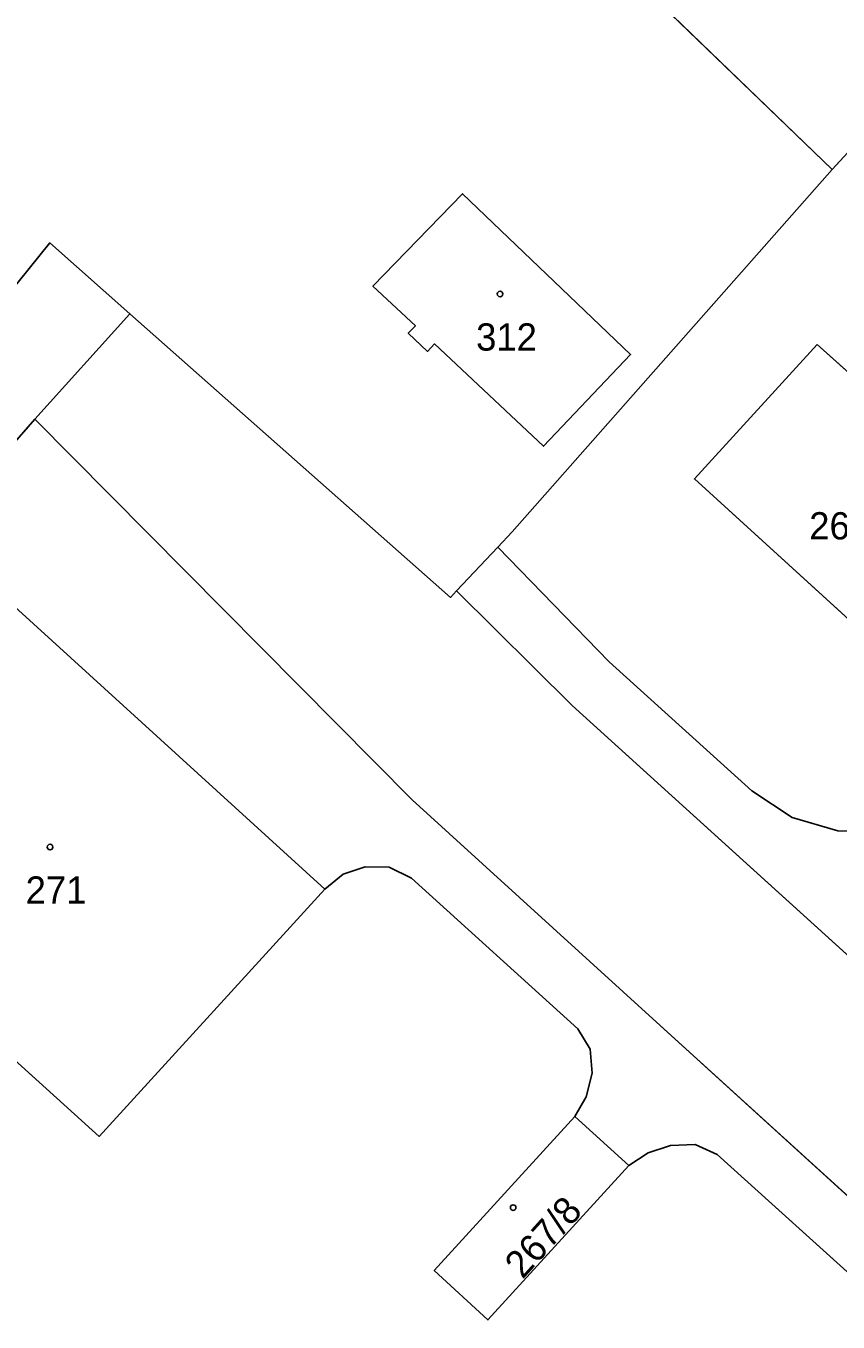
# Model space of a CAD drawing. Extents: x -689422 to -685210, y -987725 to -982160.
# Drawn here: x -685712.3 to -685661.7, y -986641.1 to -986560.3 of the extents above; entities that cross this region are included whole.
import ezdxf

# ---------------------------------------------------------------- set-up
doc = ezdxf.new("R2010")
doc.units = 0
for name, color, linetype in [('KN_Budovy', 7, 'Continuous'), ('KN_Hranice_parcel', 7, 'Continuous'), ('KN_Parcelni cisla', 7, 'Continuous'), ('KN_Polygon parcely', 7, 'Continuous'), ('KN_POZEMKY_OSTATNI PLOCHA', 7, 'Continuous'), ('KN_POZEMKY_ZASTAVENA PLOCHA', 7, 'Continuous'), ('KN_VYUZITI_17_ostatni plocha_ostatni komunikace', 7, 'Continuous'), ('KN_VYUZITI_23_ostatni plocha_manipulacni plocha', 7, 'Continuous'), ('KN_VYUZITI_26_ostatni plocha_jina plocha', 7, 'Continuous'), ('KN_Značky budov', 7, 'Continuous')]:
    doc.layers.add(name, color=color, linetype=linetype)

msp = doc.modelspace()

# ---------------------------------------------------------------- linework, layer by layer
at = {"layer": 'KN_Budovy'}
for points in [[(-685688.48, -986579.46), (-685687.29, -986580.59), (-685686.85, -986580.12), (-685680.05, -986586.51), (-685674.61, -986580.79), (-685685.1, -986570.76), (-685690.69, -986576.52), (-685688.04, -986579)], [(-685727.16, -986612.02), (-685707.77, -986629.56), (-685693.69, -986614.14), (-685713.02, -986596.53)], [(-685678.09, -986628.32), (-685686.86, -986637.92), (-685683.51, -986641.01), (-685674.72, -986631.37)]]:
    msp.add_lwpolyline(points, close=True, dxfattribs=at)
at = {"layer": 'KN_Hranice_parcel'}
for p, q in [((-685662.04, -986569.25), (-685655.06, -986561.66)), ((-685711.78, -986584.82), (-685705.85, -986578.24)), ((-685711.78, -986584.82), (-685717.74, -986591.63)), ((-685682.9, -986592.81), (-685685.47, -986595.53)), ((-685678.09, -986628.32), (-685674.72, -986631.37))]:
    msp.add_line(p, q, dxfattribs=at)
for points in [[(-685692.86, -986537.28), (-685693.61, -986538.78), (-685662.04, -986569.25)], [(-685662.04, -986569.25), (-685682, -986591.85), (-685682.9, -986592.81)], [(-685685.1, -986570.76), (-685690.69, -986576.52), (-685688.04, -986579), (-685688.48, -986579.46), (-685687.29, -986580.59), (-685686.85, -986580.12), (-685680.05, -986586.51), (-685674.61, -986580.79), (-685685.1, -986570.76)], [(-685705.85, -986578.24), (-685710.85, -986573.82), (-685714.12, -986577.88)], [(-685685.47, -986595.53), (-685685.85, -986595.94), (-685705.85, -986578.24)], [(-685662.97, -986580.17), (-685648.46, -986593.18), (-685656.02, -986601.85), (-685670.63, -986588.54), (-685662.97, -986580.17)], [(-685685.47, -986595.53), (-685678.26, -986602.67), (-685658.26, -986620.82), (-685596.03, -986677.17), (-685570.4, -986700.37), (-685569.11, -986702.49), (-685569.13, -986703.94), (-685571.26, -986707.28), (-685574.01, -986709.32), (-685576.13, -986709.69), (-685577.92, -986708.87), (-685588.44, -986699.3), (-685623.2, -986667.73), (-685672.76, -986622.63), (-685688.24, -986608.57), (-685711.78, -986584.82)], [(-685638.32, -986602.32), (-685643.28, -986597.84), (-685652.4, -986607.81), (-685655.78, -986609.87), (-685658.71, -986610.59), (-685661.68, -986610.49), (-685664.54, -986609.67), (-685667.05, -986608), (-685675.94, -986599.95), (-685682.9, -986592.81)], [(-685727.16, -986612.02), (-685713.02, -986596.53), (-685693.69, -986614.14)], [(-685727.16, -986612.02), (-685707.77, -986629.56), (-685693.69, -986614.14)], [(-685693.69, -986614.14), (-685692.55, -986613.21), (-685691.17, -986612.74), (-685689.68, -986612.76), (-685688.27, -986613.44), (-685677.91, -986622.85), (-685677.14, -986624.11), (-685677, -986625.61), (-685677.39, -986627.09), (-685678.09, -986628.32)], [(-685674.72, -986631.37), (-685683.51, -986641.01), (-685686.86, -986637.92), (-685678.09, -986628.32)], [(-685674.72, -986631.37), (-685673.52, -986630.58), (-685672.13, -986630.13), (-685670.59, -986630.07), (-685669.22, -986630.68), (-685656.84, -986641.86), (-685655.99, -986643.4), (-685655.96, -986644.71), (-685656.53, -986646.07), (-685657.35, -986647.21)]]:
    msp.add_lwpolyline(points, dxfattribs=at)
at = {"layer": 'KN_Polygon parcely'}
for points in [[(-685714.12, -986577.88), (-685710.85, -986573.82), (-685705.85, -986578.24), (-685685.85, -986595.94), (-685685.47, -986595.53), (-685682.9, -986592.81), (-685682, -986591.85), (-685662.04, -986569.25), (-685693.61, -986538.78), (-685692.86, -986537.28), (-685690.14, -986531.85), (-685689.9, -986531.38), (-685683.46, -986519.07), (-685685.64, -986517.07), (-685726.49, -986480.54)], [(-685655.06, -986561.66), (-685662.04, -986569.25), (-685682, -986591.85), (-685682.9, -986592.81), (-685675.94, -986599.95), (-685667.05, -986608), (-685664.54, -986609.67), (-685661.68, -986610.49), (-685658.71, -986610.59)], [(-685577.92, -986708.87), (-685588.44, -986699.3), (-685623.2, -986667.73), (-685672.76, -986622.63), (-685688.24, -986608.57), (-685711.78, -986584.82), (-685717.74, -986591.63)], [(-685573.52, -986692.68), (-685593.54, -986674.63), (-685653.54, -986620.21), (-685654.88, -986617.53), (-685654.76, -986616.61), (-685653.81, -986614.64), (-685648.2, -986608.52), (-685643.78, -986603.7), (-685641.15, -986602.43), (-685638.32, -986602.32), (-685643.28, -986597.84), (-685652.4, -986607.81), (-685655.78, -986609.87), (-685658.71, -986610.59), (-685661.68, -986610.49), (-685664.54, -986609.67), (-685667.05, -986608), (-685675.94, -986599.95), (-685682.9, -986592.81), (-685685.47, -986595.53), (-685678.26, -986602.67), (-685658.26, -986620.82), (-685596.03, -986677.17), (-685570.4, -986700.37)], [(-685713.02, -986596.53), (-685693.69, -986614.14), (-685692.55, -986613.21), (-685691.17, -986612.74), (-685689.68, -986612.76), (-685688.27, -986613.44), (-685677.91, -986622.85), (-685677.14, -986624.11), (-685677, -986625.61), (-685677.39, -986627.09), (-685678.09, -986628.32), (-685674.72, -986631.37), (-685673.52, -986630.58), (-685672.13, -986630.13), (-685670.59, -986630.07), (-685669.22, -986630.68), (-685656.84, -986641.86)], [(-685656.84, -986641.86), (-685669.22, -986630.68), (-685670.59, -986630.07), (-685672.13, -986630.13), (-685673.52, -986630.58), (-685674.72, -986631.37), (-685683.51, -986641.01), (-685686.86, -986637.92), (-685678.09, -986628.32), (-685677.39, -986627.09), (-685677, -986625.61), (-685677.14, -986624.11), (-685677.91, -986622.85), (-685688.27, -986613.44), (-685689.68, -986612.76), (-685691.17, -986612.74), (-685692.55, -986613.21), (-685693.69, -986614.14), (-685707.77, -986629.56), (-685727.16, -986612.02)]]:
    msp.add_lwpolyline(points, dxfattribs=at)
for points in [[(-685662.04, -986569.25), (-685655.06, -986561.66), (-685672.73, -986545.63), (-685680.27, -986540.22), (-685687.69, -986537.65), (-685692.86, -986537.28), (-685693.61, -986538.78)], [(-685685.1, -986570.76), (-685690.69, -986576.52), (-685688.04, -986579), (-685688.48, -986579.46), (-685687.29, -986580.59), (-685686.85, -986580.12), (-685680.05, -986586.51), (-685674.61, -986580.79)], [(-685685.1, -986570.76), (-685674.61, -986580.79), (-685680.05, -986586.51), (-685686.85, -986580.12), (-685687.29, -986580.59), (-685688.48, -986579.46), (-685688.04, -986579), (-685690.69, -986576.52)], [(-685710.85, -986573.82), (-685714.12, -986577.88), (-685716.58, -986580.6), (-685722.65, -986587.31), (-685717.74, -986591.63), (-685711.78, -986584.82), (-685705.85, -986578.24)], [(-685705.85, -986578.24), (-685711.78, -986584.82), (-685688.24, -986608.57), (-685672.76, -986622.63), (-685623.2, -986667.73), (-685588.44, -986699.3), (-685577.92, -986708.87), (-685576.13, -986709.69), (-685574.01, -986709.32), (-685571.26, -986707.28), (-685569.13, -986703.94), (-685569.11, -986702.49), (-685570.4, -986700.37), (-685596.03, -986677.17), (-685658.26, -986620.82), (-685678.26, -986602.67), (-685685.47, -986595.53), (-685685.85, -986595.94)], [(-685662.97, -986580.17), (-685670.63, -986588.54), (-685656.02, -986601.85), (-685648.46, -986593.18)], [(-685662.97, -986580.17), (-685648.46, -986593.18), (-685656.02, -986601.85), (-685670.63, -986588.54)], [(-685693.69, -986614.14), (-685713.02, -986596.53), (-685727.16, -986612.02), (-685707.77, -986629.56)], [(-685678.09, -986628.32), (-685686.86, -986637.92), (-685683.51, -986641.01), (-685674.72, -986631.37)]]:
    msp.add_lwpolyline(points, close=True, dxfattribs=at)
at = {"layer": 'KN_POZEMKY_OSTATNI PLOCHA'}
for p, q in [((-685693.61, -986538.78), (-685662.04, -986569.25)), ((-685662.04, -986569.25), (-685693.61, -986538.78)), ((-685662.04, -986569.25), (-685655.06, -986561.66)), ((-685655.06, -986561.66), (-685662.04, -986569.25)), ((-685682, -986591.85), (-685662.04, -986569.25)), ((-685662.04, -986569.25), (-685682, -986591.85)), ((-685685.1, -986570.76), (-685690.69, -986576.52)), ((-685674.61, -986580.79), (-685685.1, -986570.76)), ((-685710.85, -986573.82), (-685714.12, -986577.88)), ((-685714.12, -986577.88), (-685710.85, -986573.82)), ((-685705.85, -986578.24), (-685710.85, -986573.82)), ((-685710.85, -986573.82), (-685705.85, -986578.24)), ((-685690.69, -986576.52), (-685688.04, -986579)), ((-685711.78, -986584.82), (-685705.85, -986578.24)), ((-685705.85, -986578.24), (-685711.78, -986584.82)), ((-685705.85, -986578.24), (-685685.85, -986595.94)), ((-685685.85, -986595.94), (-685705.85, -986578.24)), ((-685688.04, -986579), (-685688.48, -986579.46)), ((-685688.48, -986579.46), (-685687.29, -986580.59)), ((-685687.29, -986580.59), (-685686.85, -986580.12)), ((-685686.85, -986580.12), (-685680.05, -986586.51)), ((-685662.97, -986580.17), (-685670.63, -986588.54)), ((-685670.63, -986588.54), (-685662.97, -986580.17)), ((-685648.46, -986593.18), (-685662.97, -986580.17)), ((-685662.97, -986580.17), (-685648.46, -986593.18)), ((-685680.05, -986586.51), (-685674.61, -986580.79)), ((-685717.74, -986591.63), (-685711.78, -986584.82)), ((-685711.78, -986584.82), (-685717.74, -986591.63)), ((-685688.24, -986608.57), (-685711.78, -986584.82)), ((-685711.78, -986584.82), (-685688.24, -986608.57)), ((-685670.63, -986588.54), (-685656.02, -986601.85)), ((-685656.02, -986601.85), (-685670.63, -986588.54)), ((-685682.9, -986592.81), (-685682, -986591.85)), ((-685682, -986591.85), (-685682.9, -986592.81)), ((-685682.9, -986592.81), (-685685.47, -986595.53)), ((-685685.47, -986595.53), (-685682.9, -986592.81)), ((-685675.94, -986599.95), (-685682.9, -986592.81)), ((-685682.9, -986592.81), (-685675.94, -986599.95)), ((-685685.85, -986595.94), (-685685.47, -986595.53)), ((-685685.47, -986595.53), (-685685.85, -986595.94)), ((-685685.47, -986595.53), (-685678.26, -986602.67)), ((-685678.26, -986602.67), (-685685.47, -986595.53)), ((-685693.69, -986614.14), (-685713.02, -986596.53)), ((-685667.05, -986608), (-685675.94, -986599.95)), ((-685675.94, -986599.95), (-685667.05, -986608)), ((-685678.26, -986602.67), (-685658.26, -986620.82)), ((-685658.26, -986620.82), (-685678.26, -986602.67)), ((-685672.76, -986622.63), (-685688.24, -986608.57)), ((-685688.24, -986608.57), (-685672.76, -986622.63)), ((-685664.54, -986609.67), (-685667.05, -986608)), ((-685667.05, -986608), (-685664.54, -986609.67)), ((-685661.68, -986610.49), (-685664.54, -986609.67)), ((-685664.54, -986609.67), (-685661.68, -986610.49)), ((-685658.71, -986610.59), (-685661.68, -986610.49)), ((-685661.68, -986610.49), (-685658.71, -986610.59)), ((-685727.16, -986612.02), (-685707.77, -986629.56)), ((-685691.17, -986612.74), (-685692.55, -986613.21)), ((-685692.55, -986613.21), (-685691.17, -986612.74)), ((-685689.68, -986612.76), (-685691.17, -986612.74)), ((-685691.17, -986612.74), (-685689.68, -986612.76)), ((-685688.27, -986613.44), (-685689.68, -986612.76)), ((-685689.68, -986612.76), (-685688.27, -986613.44)), ((-685692.55, -986613.21), (-685693.69, -986614.14)), ((-685693.69, -986614.14), (-685692.55, -986613.21)), ((-685677.91, -986622.85), (-685688.27, -986613.44)), ((-685688.27, -986613.44), (-685677.91, -986622.85)), ((-685707.77, -986629.56), (-685693.69, -986614.14)), ((-685677.14, -986624.11), (-685677.91, -986622.85)), ((-685677.91, -986622.85), (-685677.14, -986624.11)), ((-685623.2, -986667.73), (-685672.76, -986622.63)), ((-685672.76, -986622.63), (-685623.2, -986667.73)), ((-685677, -986625.61), (-685677.14, -986624.11)), ((-685677.14, -986624.11), (-685677, -986625.61)), ((-685677.39, -986627.09), (-685677, -986625.61)), ((-685677, -986625.61), (-685677.39, -986627.09)), ((-685678.09, -986628.32), (-685677.39, -986627.09)), ((-685677.39, -986627.09), (-685678.09, -986628.32)), ((-685678.09, -986628.32), (-685686.86, -986637.92)), ((-685674.72, -986631.37), (-685678.09, -986628.32)), ((-685673.52, -986630.58), (-685674.72, -986631.37)), ((-685674.72, -986631.37), (-685673.52, -986630.58)), ((-685672.13, -986630.13), (-685673.52, -986630.58)), ((-685673.52, -986630.58), (-685672.13, -986630.13)), ((-685670.59, -986630.07), (-685672.13, -986630.13)), ((-685672.13, -986630.13), (-685670.59, -986630.07)), ((-685669.22, -986630.68), (-685670.59, -986630.07)), ((-685670.59, -986630.07), (-685669.22, -986630.68)), ((-685683.51, -986641.01), (-685674.72, -986631.37)), ((-685656.84, -986641.86), (-685669.22, -986630.68)), ((-685669.22, -986630.68), (-685656.84, -986641.86)), ((-685686.86, -986637.92), (-685683.51, -986641.01))]:
    msp.add_line(p, q, dxfattribs=at)
at = {"layer": 'KN_POZEMKY_ZASTAVENA PLOCHA'}
for p, q in [((-685690.69, -986576.52), (-685685.1, -986570.76)), ((-685685.1, -986570.76), (-685674.61, -986580.79)), ((-685688.04, -986579), (-685690.69, -986576.52)), ((-685688.48, -986579.46), (-685688.04, -986579)), ((-685687.29, -986580.59), (-685688.48, -986579.46)), ((-685686.85, -986580.12), (-685687.29, -986580.59)), ((-685680.05, -986586.51), (-685686.85, -986580.12)), ((-685674.61, -986580.79), (-685680.05, -986586.51)), ((-685713.02, -986596.53), (-685693.69, -986614.14)), ((-685707.77, -986629.56), (-685727.16, -986612.02)), ((-685693.69, -986614.14), (-685707.77, -986629.56)), ((-685686.86, -986637.92), (-685678.09, -986628.32)), ((-685678.09, -986628.32), (-685674.72, -986631.37)), ((-685674.72, -986631.37), (-685683.51, -986641.01)), ((-685683.51, -986641.01), (-685686.86, -986637.92))]:
    msp.add_line(p, q, dxfattribs=at)
at = {"layer": 'KN_VYUZITI_17_ostatni plocha_ostatni komunikace'}
for p, q in [((-685717.74, -986591.63), (-685711.78, -986584.82)), ((-685711.78, -986584.82), (-685688.24, -986608.57)), ((-685685.47, -986595.53), (-685682.9, -986592.81)), ((-685682.9, -986592.81), (-685675.94, -986599.95)), ((-685678.26, -986602.67), (-685685.47, -986595.53)), ((-685693.69, -986614.14), (-685713.02, -986596.53)), ((-685675.94, -986599.95), (-685667.05, -986608)), ((-685658.26, -986620.82), (-685678.26, -986602.67)), ((-685688.24, -986608.57), (-685672.76, -986622.63)), ((-685667.05, -986608), (-685664.54, -986609.67)), ((-685664.54, -986609.67), (-685661.68, -986610.49)), ((-685661.68, -986610.49), (-685658.71, -986610.59)), ((-685691.17, -986612.74), (-685692.55, -986613.21)), ((-685689.68, -986612.76), (-685691.17, -986612.74)), ((-685688.27, -986613.44), (-685689.68, -986612.76)), ((-685692.55, -986613.21), (-685693.69, -986614.14)), ((-685677.91, -986622.85), (-685688.27, -986613.44)), ((-685677.14, -986624.11), (-685677.91, -986622.85)), ((-685672.76, -986622.63), (-685623.2, -986667.73)), ((-685677, -986625.61), (-685677.14, -986624.11)), ((-685677.39, -986627.09), (-685677, -986625.61)), ((-685678.09, -986628.32), (-685677.39, -986627.09)), ((-685674.72, -986631.37), (-685678.09, -986628.32)), ((-685673.52, -986630.58), (-685674.72, -986631.37)), ((-685672.13, -986630.13), (-685673.52, -986630.58)), ((-685670.59, -986630.07), (-685672.13, -986630.13)), ((-685669.22, -986630.68), (-685670.59, -986630.07)), ((-685656.84, -986641.86), (-685669.22, -986630.68))]:
    msp.add_line(p, q, dxfattribs=at)
at = {"layer": 'KN_VYUZITI_23_ostatni plocha_manipulacni plocha'}
for p, q in [((-685693.61, -986538.78), (-685662.04, -986569.25)), ((-685662.04, -986569.25), (-685693.61, -986538.78)), ((-685662.04, -986569.25), (-685655.06, -986561.66)), ((-685655.06, -986561.66), (-685662.04, -986569.25)), ((-685682, -986591.85), (-685662.04, -986569.25)), ((-685662.04, -986569.25), (-685682, -986591.85)), ((-685685.1, -986570.76), (-685690.69, -986576.52)), ((-685674.61, -986580.79), (-685685.1, -986570.76)), ((-685710.85, -986573.82), (-685714.12, -986577.88)), ((-685714.12, -986577.88), (-685710.85, -986573.82)), ((-685705.85, -986578.24), (-685710.85, -986573.82)), ((-685710.85, -986573.82), (-685705.85, -986578.24)), ((-685690.69, -986576.52), (-685688.04, -986579)), ((-685705.85, -986578.24), (-685711.78, -986584.82)), ((-685685.85, -986595.94), (-685705.85, -986578.24)), ((-685688.04, -986579), (-685688.48, -986579.46)), ((-685688.48, -986579.46), (-685687.29, -986580.59)), ((-685687.29, -986580.59), (-685686.85, -986580.12)), ((-685686.85, -986580.12), (-685680.05, -986586.51)), ((-685662.97, -986580.17), (-685670.63, -986588.54)), ((-685648.46, -986593.18), (-685662.97, -986580.17)), ((-685680.05, -986586.51), (-685674.61, -986580.79)), ((-685711.78, -986584.82), (-685717.74, -986591.63)), ((-685670.63, -986588.54), (-685656.02, -986601.85)), ((-685682.9, -986592.81), (-685682, -986591.85)), ((-685682, -986591.85), (-685682.9, -986592.81)), ((-685682.9, -986592.81), (-685685.47, -986595.53)), ((-685675.94, -986599.95), (-685682.9, -986592.81)), ((-685685.47, -986595.53), (-685685.85, -986595.94)), ((-685667.05, -986608), (-685675.94, -986599.95)), ((-685664.54, -986609.67), (-685667.05, -986608)), ((-685661.68, -986610.49), (-685664.54, -986609.67)), ((-685658.71, -986610.59), (-685661.68, -986610.49)), ((-685727.16, -986612.02), (-685707.77, -986629.56)), ((-685692.55, -986613.21), (-685691.17, -986612.74)), ((-685691.17, -986612.74), (-685689.68, -986612.76)), ((-685689.68, -986612.76), (-685688.27, -986613.44)), ((-685693.69, -986614.14), (-685692.55, -986613.21)), ((-685688.27, -986613.44), (-685677.91, -986622.85)), ((-685707.77, -986629.56), (-685693.69, -986614.14)), ((-685677.91, -986622.85), (-685677.14, -986624.11)), ((-685677.14, -986624.11), (-685677, -986625.61)), ((-685677, -986625.61), (-685677.39, -986627.09)), ((-685677.39, -986627.09), (-685678.09, -986628.32)), ((-685678.09, -986628.32), (-685686.86, -986637.92)), ((-685674.72, -986631.37), (-685673.52, -986630.58)), ((-685673.52, -986630.58), (-685672.13, -986630.13)), ((-685672.13, -986630.13), (-685670.59, -986630.07)), ((-685670.59, -986630.07), (-685669.22, -986630.68)), ((-685683.51, -986641.01), (-685674.72, -986631.37)), ((-685669.22, -986630.68), (-685656.84, -986641.86)), ((-685686.86, -986637.92), (-685683.51, -986641.01))]:
    msp.add_line(p, q, dxfattribs=at)
at = {"layer": 'KN_VYUZITI_26_ostatni plocha_jina plocha'}
for p, q in [((-685711.78, -986584.82), (-685705.85, -986578.24)), ((-685705.85, -986578.24), (-685685.85, -986595.94)), ((-685670.63, -986588.54), (-685662.97, -986580.17)), ((-685662.97, -986580.17), (-685648.46, -986593.18)), ((-685688.24, -986608.57), (-685711.78, -986584.82)), ((-685656.02, -986601.85), (-685670.63, -986588.54)), ((-685685.85, -986595.94), (-685685.47, -986595.53)), ((-685685.47, -986595.53), (-685678.26, -986602.67)), ((-685678.26, -986602.67), (-685658.26, -986620.82)), ((-685672.76, -986622.63), (-685688.24, -986608.57)), ((-685623.2, -986667.73), (-685672.76, -986622.63))]:
    msp.add_line(p, q, dxfattribs=at)
at = {"layer": 'KN_Značky budov'}
for centre in [(-685682.757, -986577.009), (-685710.827, -986611.509), (-685681.937, -986633.999)]:
    msp.add_circle(centre, 0.175, dxfattribs=at)

# ---------------------------------------------------------------- texts
at = {"layer": 'KN_Parcelni cisla'}
for s, p in [('312', (-685684.25, -986580.54)), ('269/5', (-685663.47, -986592.32)), ('271', (-685712.35, -986615.04))]:
    msp.add_text(s, height=1.7, dxfattribs=at).set_placement(p)
msp.add_text('267/8', height=1.7, rotation=48, dxfattribs=at).set_placement((-685681.348, -986638.508))

doc.saveas('drawing.dxf')
